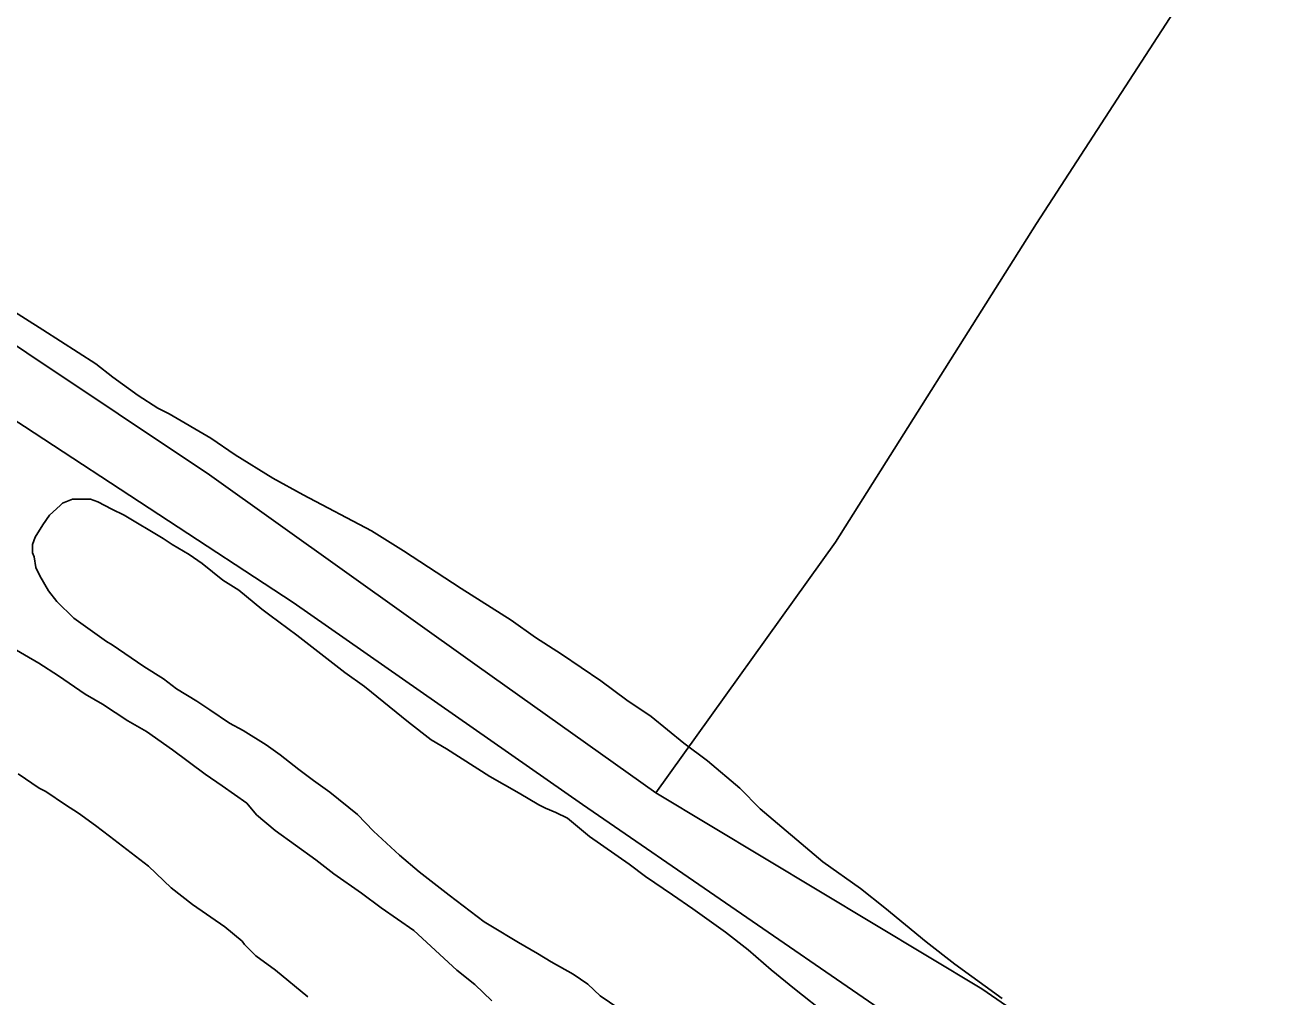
# Model space of a CAD drawing. Extents: x 3324104 to 3361979, y 612876 to 638273.
# Drawn here: x 3343035 to 3343790, y 634655 to 635235 of the extents above; entities that cross this region are included whole.
import ezdxf

# ---------------------------------------------------------------- set-up
doc = ezdxf.new("R2010")
doc.units = 0
for name, color, linetype in [('V-DTCH-CNTR', 7, 'Continuous'), ('V-SITE-VEGE', 7, 'Continuous'), ('V-TOPO-SHOR', 7, 'Continuous')]:
    doc.layers.add(name, color=color, linetype=linetype)

msp = doc.modelspace()

# ---------------------------------------------------------------- linework, layer by layer
at = {"layer": 'V-DTCH-CNTR'}
for points in [[(3344106.42, 634307.15), (3344050.92, 634345.85), (3343891.16, 634459.4), (3343764.08, 634550.31), (3343605.83, 634659.43), (3343411.21, 634776.48), (3343304.58, 634852.19), (3343144.83, 634966.14), (3342980.99, 635075.38), (3342843.16, 635168.11), (3342677.93, 635286.97), (3342633.12, 635321.05), (3342647.82, 635355.88), (3342695.77, 635471.89), (3342735.07, 635575.69), (3342758.23, 635622.94)], [(3343941.81, 635574.65), (3343883.99, 635489.21), (3343763.78, 635309.68), (3343638.51, 635116.34), (3343518.48, 634926.08), (3343411.21, 634776.48)]]:
    msp.add_lwpolyline(points, dxfattribs=at)
at = {"layer": 'V-SITE-VEGE'}
for p, q in [((3343022.45, 635067.23), (3343045.33, 635052.8)), ((3343045.33, 635052.8), (3343076.97, 635032.4)), ((3343076.97, 635032.4), (3343087.18, 635024.46)), ((3343087.18, 635024.46), (3343102.25, 635013.53)), ((3343102.25, 635013.53), (3343113.94, 635006.07)), ((3343113.94, 635006.07), (3343120.76, 635002.57)), ((3343120.76, 635002.57), (3343145.6, 634988.11)), ((3343145.6, 634988.11), (3343160.19, 634978.17)), ((3343160.19, 634978.17), (3343182.59, 634964.23)), ((3343182.59, 634964.23), (3343200.62, 634954.25)), ((3343063, 634951.77), (3343057.1, 634949.38)), ((3343073.78, 634951.67), (3343063, 634951.77)), ((3343078.17, 634950.15), (3343073.78, 634951.67)), ((3343200.62, 634954.25), (3343241.55, 634932.78)), ((3343055.62, 634947.93), (3343049.19, 634942.11)), ((3343057.1, 634949.38), (3343055.62, 634947.93)), ((3343086.46, 634945.66), (3343078.17, 634950.15)), ((3343093.77, 634942.16), (3343086.46, 634945.66)), ((3343045.21, 634936.28), (3343040.73, 634928.97)), ((3343049.19, 634942.11), (3343045.21, 634936.28)), ((3343117.14, 634928.21), (3343093.77, 634942.16)), ((3343040.73, 634928.97), (3343039.22, 634924.58)), ((3343241.55, 634932.78), (3343260.53, 634920.83)), ((3343039.22, 634924.58), (3343039.17, 634919.68)), ((3343122.5, 634924.73), (3343117.14, 634928.21)), ((3343132.72, 634918.75), (3343122.5, 634924.73)), ((3343260.53, 634920.83), (3343295.09, 634898.44)), ((3343039.17, 634919.68), (3343040.12, 634917.22)), ((3343040.12, 634917.22), (3343041.04, 634910.84)), ((3343140.51, 634913.28), (3343132.72, 634918.75)), ((3343152.66, 634903.36), (3343140.51, 634913.28)), ((3343041.04, 634910.84), (3343043.44, 634905.93)), ((3343043.44, 634905.93), (3343048.74, 634897.05)), ((3343162.39, 634897.39), (3343152.66, 634903.36)), ((3343295.09, 634898.44), (3343324.78, 634879.53)), ((3343048.74, 634897.05), (3343053.57, 634890.63)), ((3343053.57, 634890.63), (3343063.76, 634880.74)), ((3343175.99, 634885.98), (3343162.39, 634897.39)), ((3343180.86, 634882.5), (3343175.99, 634885.98)), ((3343063.76, 634880.74), (3343083.22, 634866.82)), ((3343196.91, 634870.58), (3343180.86, 634882.5)), ((3343324.78, 634879.53), (3343339.38, 634869.1)), ((3343207.6, 634862.15), (3343196.91, 634870.58)), ((3343339.38, 634869.1), (3343354.95, 634859.14)), ((3343042.93, 634853.72), (3343025.89, 634863.69)), ((3343083.22, 634866.82), (3343086.63, 634864.83)), ((3343086.63, 634864.83), (3343105.6, 634851.9)), ((3343225.58, 634848.26), (3343207.6, 634862.15)), ((3343054.61, 634846.26), (3343042.93, 634853.72)), ((3343354.95, 634859.14), (3343378.31, 634843.23)), ((3343070.67, 634835.32), (3343054.61, 634846.26)), ((3343105.6, 634851.9), (3343117.28, 634844.44)), ((3343237.26, 634839.81), (3343225.58, 634848.26)), ((3343117.28, 634844.44), (3343125.06, 634838.48)), ((3343125.06, 634838.48), (3343137.23, 634831.02)), ((3343263.5, 634818.48), (3343237.26, 634839.81)), ((3343378.31, 634843.23), (3343393.87, 634831.81)), ((3343080.9, 634829.34), (3343070.67, 634835.32)), ((3343137.23, 634831.02), (3343145.02, 634826.04)), ((3343393.87, 634831.81), (3343408.46, 634821.87)), ((3343095.98, 634819.39), (3343080.9, 634829.34)), ((3343145.02, 634826.04), (3343156.7, 634818.08)), ((3343107.19, 634812.91), (3343095.98, 634819.39)), ((3343156.7, 634818.08), (3343164.98, 634813.59)), ((3343277.11, 634808.06), (3343263.5, 634818.48)), ((3343408.46, 634821.87), (3343427.9, 634806)), ((3343122.75, 634801.98), (3343107.19, 634812.91)), ((3343164.98, 634813.59), (3343178.62, 634805.13)), ((3343286.36, 634802.58), (3343277.11, 634808.06)), ((3343142.2, 634787.58), (3343122.75, 634801.98)), ((3343178.62, 634805.13), (3343186.88, 634799.17)), ((3343312.16, 634786.16), (3343286.36, 634802.58)), ((3343427.9, 634806), (3343442, 634795.57)), ((3343186.88, 634799.17), (3343198.06, 634790.24)), ((3343442, 634795.57), (3343461.43, 634779.21)), ((3343030.52, 634787.72), (3343043.17, 634779.26)), ((3343152.42, 634780.62), (3343142.2, 634787.58)), ((3343198.06, 634790.24), (3343206.81, 634783.78)), ((3343329.7, 634776.19), (3343312.16, 634786.16)), ((3343043.17, 634779.26), (3343047.06, 634777.26)), ((3343167.01, 634770.19), (3343152.42, 634780.62)), ((3343206.81, 634783.78), (3343216.54, 634776.83)), ((3343461.43, 634779.21), (3343473.56, 634766.84)), ((3343047.06, 634777.26), (3343058.74, 634769.31)), ((3343172.82, 634763.27), (3343167.01, 634770.19)), ((3343216.54, 634776.83), (3343233.06, 634763.44)), ((3343341.38, 634769.21), (3343329.7, 634776.19)), ((3343058.74, 634769.31), (3343066.53, 634764.33)), ((3343066.53, 634764.33), (3343076.74, 634756.88)), ((3343183.99, 634753.85), (3343172.82, 634763.27)), ((3343233.06, 634763.44), (3343242.76, 634753.54)), ((3343345.28, 634767.21), (3343341.38, 634769.21)), ((3343351.62, 634764.7), (3343345.28, 634767.21)), ((3343358.45, 634761.2), (3343351.62, 634764.7)), ((3343473.56, 634766.84), (3343510.96, 634735.12)), ((3343076.74, 634756.88), (3343085.01, 634750.43)), ((3343371.56, 634750.29), (3343358.45, 634761.2)), ((3343085.01, 634750.43), (3343098.13, 634740.5)), ((3343208.31, 634736.46), (3343183.99, 634753.85)), ((3343242.76, 634753.54), (3343258.29, 634739.18)), ((3343395.4, 634733.89), (3343371.56, 634750.29)), ((3343098.13, 634740.5), (3343108.34, 634732.56)), ((3343108.34, 634732.56), (3343121.93, 634719.69)), ((3343219.01, 634728.03), (3343208.31, 634736.46)), ((3343258.29, 634739.18), (3343269.95, 634729.26)), ((3343405.13, 634726.44), (3343395.4, 634733.89)), ((3343510.96, 634735.12), (3343533.33, 634719.22)), ((3343235.55, 634716.59), (3343219.01, 634728.03)), ((3343269.95, 634729.26), (3343287.94, 634715.37)), ((3343421.18, 634715.51), (3343405.13, 634726.44)), ((3343121.93, 634719.69), (3343134.56, 634709.77)), ((3343533.33, 634719.22), (3343547.92, 634707.81)), ((3343134.56, 634709.77), (3343154.03, 634696.35)), ((3343247.22, 634707.66), (3343235.55, 634716.59)), ((3343287.94, 634715.37), (3343308.84, 634699.48)), ((3343433.34, 634707.06), (3343421.18, 634715.51)), ((3343266.68, 634694.24), (3343247.22, 634707.66)), ((3343452.8, 634693.15), (3343433.34, 634707.06)), ((3343547.92, 634707.81), (3343572.69, 634687.47)), ((3343154.03, 634696.35), (3343164.23, 634687.92)), ((3343292.4, 634670.47), (3343266.68, 634694.24)), ((3343308.84, 634699.48), (3343312.74, 634697)), ((3343312.74, 634697), (3343329.29, 634687.03)), ((3343164.23, 634687.92), (3343165.68, 634685.94)), ((3343329.29, 634687.03), (3343340.5, 634680.55)), ((3343466.41, 634682.72), (3343452.8, 634693.15)), ((3343572.69, 634687.47), (3343589.71, 634674.08)), ((3343165.68, 634685.94), (3343172.47, 634679.02)), ((3343340.5, 634680.55), (3343348.77, 634675.57)), ((3343480.01, 634670.83), (3343466.41, 634682.72)), ((3343172.47, 634679.02), (3343184.14, 634670.57)), ((3343348.77, 634675.57), (3343361.92, 634668.09)), ((3343589.71, 634674.08), (3343617.92, 634653.71)), ((3343184.14, 634670.57), (3343203.58, 634654.7)), ((3343303.09, 634662.03), (3343292.4, 634670.47)), ((3343361.92, 634668.09), (3343370.68, 634662.13)), ((3343494.1, 634659.42), (3343480.01, 634670.83)), ((3343313.28, 634652.14), (3343303.09, 634662.03)), ((3343370.68, 634662.13), (3343377.96, 634655.19)), ((3343514.03, 634643.55), (3343494.1, 634659.42)), ((3343377.96, 634655.19), (3343389.15, 634647.73))]:
    msp.add_line(p, q, dxfattribs=at)
at = {"layer": 'V-TOPO-SHOR'}
msp.add_lwpolyline([(3344474.04, 633989.61), (3344331.08, 634090.77), (3344221.82, 634168.96), (3344056.21, 634289.28), (3343848.87, 634428.74), (3343696.2, 634540.44), (3343544.62, 634647.74), (3343367.51, 634769.48), (3343194.75, 634889.95), (3343034.38, 634995.05), (3342904.18, 635079.24), (3342790.61, 635160.31), (3342589.31, 635308.62), (3342423.06, 635431.11), (3342367.5, 635473.21), (3342350.05, 635475.16), (3342317.65, 635465.11), (3342281.33, 635457.92), (3342244.71, 635455.5)], dxfattribs=at)

doc.saveas('drawing.dxf')
